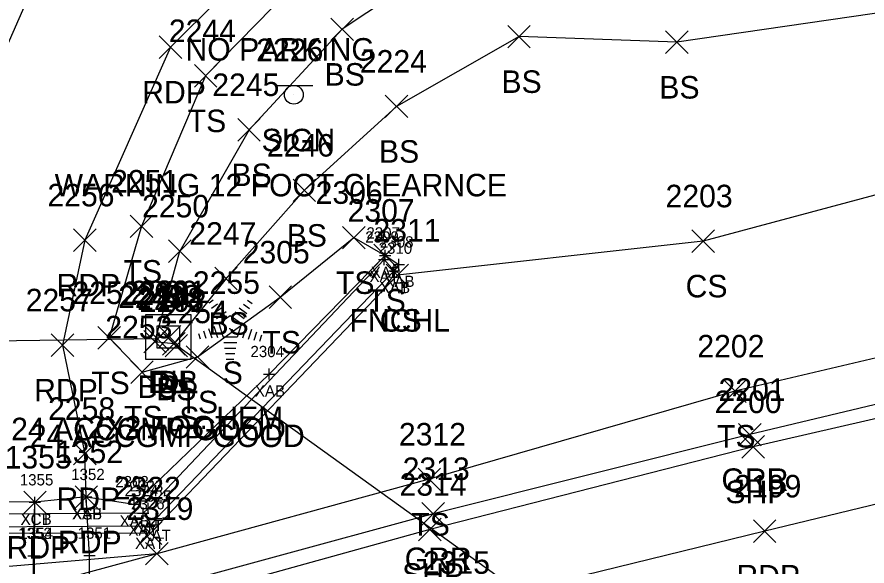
# Model space of a CAD drawing. Extents: x 49137 to 50946, y 9590 to 10709.
# Drawn here: x 49987.7 to 50063, y 10053.4 to 10102.1 of the extents above; entities that cross this region are included whole.
import ezdxf

# ---------------------------------------------------------------- set-up
doc = ezdxf.new("R2010")
doc.units = 0
for name, color, linetype in [('B_A', 7, 'Continuous'), ('B_I', 7, 'Continuous'), ('B_TIC', 7, 'Continuous'), ('BDC', 7, 'Continuous'), ('BDEFAULT', 7, 'Continuous'), ('BSUBM', 7, 'Continuous'), ('D_A', 7, 'Continuous'), ('D_C', 7, 'Continuous'), ('D_I', 7, 'Continuous'), ('D_TIC', 7, 'Continuous'), ('DCP', 7, 'Continuous'), ('DS', 7, 'Continuous'), ('L_A', 7, 'Continuous'), ('L_C', 7, 'Continuous'), ('L_I', 7, 'Continuous'), ('L_TIC', 7, 'Continuous'), ('LELB', 7, 'Continuous'), ('LFNC', 7, 'Continuous'), ('LTC', 7, 'Continuous'), ('P_A', 7, 'Continuous'), ('P_I', 7, 'Continuous'), ('P_TIC', 7, 'Continuous'), ('PET', 7, 'Continuous'), ('PRC', 7, 'Continuous'), ('PSP', 7, 'Continuous'), ('R_A', 7, 'Continuous'), ('R_I', 7, 'Continuous'), ('R_TIC', 7, 'Continuous'), ('RGR', 7, 'Continuous'), ('S_A', 7, 'Continuous'), ('S_C', 7, 'Continuous'), ('S_I', 7, 'Continuous'), ('SSGN', 7, 'Continuous')]:
    doc.layers.add(name, color=color, linetype=linetype)

msp = doc.modelspace()

# ---------------------------------------------------------------- linework, layer by layer
at = {"layer": 'B_TIC'}
for p, q in [((50020.318, 10080.947), (50020.394, 10080.947)), ((50020.218, 10080.585), (50020.293, 10080.585)), ((50020.218, 10080.585), (50020.293, 10080.585)), ((50021.521, 10080.148), (50021.597, 10080.148)), ((50021.123, 10079.592), (50021.198, 10079.592)), ((50021.123, 10079.592), (50021.198, 10079.592)), ((50010.032, 10070.417), (50010.107, 10070.417)), ((49993.805, 10059.504), (49993.88, 10059.504)), ((49993.805, 10059.504), (49993.88, 10059.504)), ((49989.25, 10059.027), (49989.325, 10059.027)), ((49989.25, 10059.027), (49989.325, 10059.027)), ((49998.041, 10058.865), (49998.117, 10058.865)), ((49999.279, 10058.491), (49999.354, 10058.491)), ((49998.839, 10058.071), (49998.915, 10058.071)), ((49999.992, 10057.589), (50000.068, 10057.589)), ((49999.425, 10056.897), (49999.5, 10056.897)), ((49989.118, 10054.273), (49989.193, 10054.273)), ((49989.221, 10054.27), (49989.296, 10054.27)), ((49994.092, 10054.293), (49994.168, 10054.293))]:
    msp.add_line(p, q, dxfattribs=at)
for points in [[(50019.815, 10080.947), (50020.815, 10080.947)], [(50020.214, 10080.085), (50020.214, 10081.085)], [(50020.214, 10080.085), (50020.214, 10081.085)], [(50020.315, 10080.447), (50020.315, 10081.447)], [(50019.714, 10080.585), (50020.714, 10080.585)], [(50019.714, 10080.585), (50020.714, 10080.585)], [(50021.018, 10080.148), (50022.018, 10080.148)], [(50021.518, 10079.648), (50021.518, 10080.648)], [(50020.619, 10079.592), (50021.619, 10079.592)], [(50020.619, 10079.592), (50021.619, 10079.592)], [(50021.119, 10079.092), (50021.119, 10080.092)], [(50021.119, 10079.092), (50021.119, 10080.092)], [(50009.528, 10070.417), (50010.528, 10070.417)], [(50010.028, 10069.917), (50010.028, 10070.917)], [(49993.801, 10059.004), (49993.801, 10060.004)], [(49993.801, 10059.004), (49993.801, 10060.004)], [(49989.246, 10058.527), (49989.246, 10059.527)], [(49989.246, 10058.527), (49989.246, 10059.527)], [(49993.301, 10059.504), (49994.301, 10059.504)], [(49993.301, 10059.504), (49994.301, 10059.504)], [(49998.038, 10058.365), (49998.038, 10059.365)], [(49988.746, 10059.027), (49989.746, 10059.027)], [(49988.746, 10059.027), (49989.746, 10059.027)], [(49997.538, 10058.865), (49998.538, 10058.865)], [(49998.775, 10058.491), (49999.775, 10058.491)], [(49998.836, 10057.571), (49998.836, 10058.571)], [(49999.275, 10057.991), (49999.275, 10058.991)], [(49998.336, 10058.071), (49999.336, 10058.071)], [(49999.489, 10057.589), (50000.489, 10057.589)], [(49999.989, 10057.089), (49999.989, 10058.089)], [(49998.922, 10056.897), (49999.922, 10056.897)], [(49999.422, 10056.397), (49999.422, 10057.397)], [(49989.115, 10053.773), (49989.115, 10054.773)], [(49989.217, 10053.77), (49989.217, 10054.77)], [(49994.089, 10053.793), (49994.089, 10054.793)], [(49988.615, 10054.273), (49989.615, 10054.273)], [(49988.717, 10054.27), (49989.717, 10054.27)], [(49993.589, 10054.293), (49994.589, 10054.293)]]:
    msp.add_lwpolyline(points, dxfattribs=at)
at = {"layer": 'BDC'}
for points in [[(49989.032, 9982.191), (49989.031, 9985.919), (49988.951, 10018.034), (49989.115, 10054.273), (49989.246, 10059.027)], [(49989.032, 9982.191), (49989.219, 9985.913), (49989.145, 10017.966), (49989.217, 10054.27), (49989.246, 10059.027)]]:
    msp.add_lwpolyline(points, dxfattribs=at)
at = {"layer": 'BDEFAULT'}
msp.add_lwpolyline([(49994.087, 9982.066), (49994.407, 9985.76), (49994.334, 10018.68), (49994.089, 10054.293), (49993.801, 10059.504)], dxfattribs=at)
at = {"layer": 'BSUBM'}
for points in [[(49993.801, 10059.504), (49998.038, 10058.865), (50010.028, 10070.417), (50020.315, 10080.947), (50021.518, 10080.148), (50021.119, 10079.592)], [(50020.214, 10080.585), (50021.119, 10079.592), (49999.989, 10057.589), (49999.422, 10056.897), (49955.713, 10056.681)], [(50020.214, 10080.585), (49999.275, 10058.491), (49998.836, 10058.071), (49955.899, 10057.767)]]:
    msp.add_lwpolyline(points, dxfattribs=at)
at = {"layer": 'D_TIC'}
for points in [[(49999.118, 10072.537), (50001.118, 10074.537)], [(50001.118, 10072.537), (49999.118, 10074.537)], [(50000.17, 10072.721), (50002.17, 10074.721)], [(50002.17, 10072.721), (50000.17, 10074.721)], [(50000.785, 10071.936), (50002.785, 10073.936)], [(50002.785, 10071.936), (50000.785, 10073.936)]]:
    msp.add_lwpolyline(points, dxfattribs=at)
at = {"layer": 'DCP'}
for points in [[(50000.118, 10073.537), (49956.307, 10072.921)], [(50115.504, 9991.098), (50001.785, 10072.936)]]:
    msp.add_lwpolyline(points, dxfattribs=at)
at = {"layer": 'DS'}
for p, q in [((49999.078, 10075.7), (50003.078, 10075.7)), ((49999.078, 10071.7), (49999.078, 10075.7)), ((50003.078, 10075.7), (50003.078, 10071.7)), ((50000.078, 10072.7), (50000.078, 10074.7)), ((50000.078, 10074.7), (50002.078, 10074.7)), ((50002.078, 10074.7), (50002.078, 10072.7)), ((50001.083, 10073.702), (50001.083, 10073.702)), ((50001.083, 10073.702), (50001.083, 10073.702)), ((50002.078, 10072.7), (50000.078, 10072.7)), ((50003.078, 10071.7), (49999.078, 10071.7))]:
    msp.add_line(p, q, dxfattribs=at)
at = {"layer": 'L_TIC'}
for points in [[(50015.498, 10100.022), (50017.498, 10102.022)], [(50017.498, 10100.022), (50015.498, 10102.022)], [(50031.18, 10099.376), (50033.18, 10101.376)], [(50033.18, 10099.376), (50031.18, 10101.376)], [(50045.186, 10098.874), (50047.186, 10100.874)], [(50047.186, 10098.874), (50045.186, 10100.874)], [(50003.383, 10095.894), (50005.383, 10097.894)], [(50005.383, 10095.894), (50003.383, 10097.894)], [(50020.321, 10093.179), (50022.321, 10095.179)], [(50022.321, 10093.179), (50020.321, 10095.179)], [(50007.235, 10091.101), (50009.235, 10093.101)], [(50009.235, 10091.101), (50007.235, 10093.101)], [(50012.135, 10085.724), (50014.135, 10087.724)], [(50014.135, 10085.724), (50012.135, 10087.724)], [(49997.689, 10082.532), (49999.689, 10084.532)], [(49999.689, 10082.532), (49997.689, 10084.532)], [(50016.534, 10081.527), (50018.534, 10083.527)], [(50018.534, 10081.527), (50016.534, 10083.527)], [(50047.517, 10081.222), (50049.517, 10083.222)], [(50049.517, 10081.222), (50047.517, 10083.222)], [(50001.089, 10080.322), (50003.089, 10082.322)], [(50003.089, 10080.322), (50001.089, 10082.322)], [(50001.089, 10080.322), (50003.089, 10082.322)], [(50003.089, 10080.322), (50001.089, 10082.322)], [(50019.315, 10079.947), (50021.315, 10081.947)], [(50021.315, 10079.947), (50019.315, 10081.947)], [(50020.39, 10078.181), (50022.39, 10080.181)], [(50022.39, 10078.181), (50020.39, 10080.181)], [(50020.39, 10078.181), (50022.39, 10080.181)], [(50022.39, 10078.181), (50020.39, 10080.181)], [(50005.194, 10077.9), (50007.194, 10079.9)], [(50007.194, 10077.9), (50005.194, 10079.9)], [(50010.007, 10076.239), (50012.007, 10078.239)], [(50012.007, 10076.239), (50010.007, 10078.239)], [(49994.827, 10072.633), (49996.827, 10074.633)], [(49996.827, 10072.633), (49994.827, 10074.633)], [(49998.891, 10072.287), (50000.891, 10074.287)], [(50000.891, 10072.287), (49998.891, 10074.287)], [(50000.559, 10072.092), (50002.559, 10074.092)], [(50002.559, 10072.092), (50000.559, 10074.092)], [(50002.659, 10070.93), (50004.659, 10072.93)], [(50004.659, 10070.93), (50002.659, 10072.93)], [(49997.741, 10069.586), (49999.741, 10071.586)], [(49999.741, 10069.586), (49997.741, 10071.586)], [(50050.336, 10067.89), (50052.336, 10069.89)], [(50052.336, 10067.89), (50050.336, 10069.89)], [(50023.222, 10060.071), (50025.222, 10062.071)], [(50025.222, 10060.071), (50023.222, 10062.071)], [(49998.488, 10055.289), (50000.488, 10057.289)], [(50000.488, 10055.289), (49998.488, 10057.289)], [(49999.051, 10053.463), (50001.051, 10055.463)], [(50001.051, 10053.463), (49999.051, 10055.463)], [(49999.051, 10053.463), (50001.051, 10055.463)], [(50001.051, 10053.463), (49999.051, 10055.463)]]:
    msp.add_lwpolyline(points, dxfattribs=at)
at = {"layer": 'LELB'}
for points in [[(50533.21, 10111.605), (50454.371, 10111.295), (50403.703, 10114.567), (50361.619, 10116.937), (50329.481, 10118.313), (50280.684, 10120.525), (50237.293, 10122.216), (50191.559, 10123.072), (50146.806, 10122.773), (50115.16, 10122.306), (50083.391, 10121.864), (50041.967, 10118.998), (50028.317, 10115.165), (50016.289, 10109.072), (50004.383, 10096.894), (49998.689, 10083.532), (49995.827, 10073.633), (49998.741, 10070.586), (50003.659, 10071.93), (50011.007, 10077.239), (50017.534, 10082.527), (50020.315, 10080.947)], [(50644.742, 10103.973), (50611.952, 10100.778), (50591.588, 10097.048), (50585.387, 10096.694), (50579.074, 10095.776), (50533.17, 10102.578), (50499.54, 10106.388), (50453.773, 10106.952), (50403.465, 10111.124), (50360.868, 10113.768), (50329.071, 10115.48), (50280.618, 10115.792), (50236.612, 10117.169), (50191.06, 10116.346), (50147.051, 10116.336), (50114.684, 10115.107), (50083.467, 10115.051), (50044.282, 10109.996), (50029.628, 10109.759), (50016.498, 10101.022), (50008.235, 10092.101), (50002.089, 10081.322)], [(50656.331, 10076.988), (50615.693, 10084.114), (50585.229, 10087.973), (50578.177, 10088.239), (50532.061, 10091.891), (50499.01, 10096.848), (50452.628, 10097.836), (50403.288, 10103.356), (50360.445, 10105.851), (50327.916, 10107.016), (50280.055, 10107.276), (50236.472, 10108.204), (50190.707, 10107.877), (50147.643, 10108.128), (50115.133, 10105.803), (50083.068, 10105.279), (50046.186, 10099.874), (50032.18, 10100.376), (50021.321, 10094.179), (50013.135, 10086.724), (50006.194, 10078.9), (50001.559, 10073.092), (49999.891, 10073.287), (50002.089, 10081.322)], [(50190.707, 10107.877), (50147.045, 10100.298), (50116.181, 10095.399), (50083.161, 10091.501), (50048.517, 10082.222), (50021.39, 10079.181)], [(50191.332, 10094.957), (50149.076, 10088.854), (50117.618, 10083.118), (50085.514, 10076.94), (50051.336, 10068.89), (50024.222, 10061.071), (50000.051, 10054.463), (49975.839, 10047.893), (49954.467, 10042.486), (49922.857, 10033.769), (49890.345, 10024.188), (49853.518, 10013.903), (49841.432, 10010.314), (49828.524, 10008.012), (49818.781, 10012.362), (49813.38, 10020.407), (49813.226, 10025.189), (49821.985, 10032.459), (49832.444, 10045.244)], [(50000.051, 10054.463), (49974.847, 10052.279), (49954.399, 10051.449), (49921.423, 10048.283), (49886.618, 10041.87), (49863.793, 10031.001)]]:
    msp.add_lwpolyline(points, dxfattribs=at)
at = {"layer": 'LFNC'}
msp.add_lwpolyline([(50021.39, 10079.181), (49999.488, 10056.289), (49955.655, 10056.241), (49918.046, 10072.915)], dxfattribs=at)
at = {"layer": 'LTC'}
for p, q in [((50004.705, 10076.742), (50005.059, 10077)), ((50004.914, 10076.277), (50005.444, 10076.661)), ((50007.732, 10076.634), (50008.281, 10076.235)), ((50008.103, 10076.983), (50008.522, 10076.678)), ((50005.124, 10075.811), (50005.828, 10076.322)), ((50005.334, 10075.345), (50006.212, 10075.983)), ((50005.558, 10074.89), (50006.57, 10075.625)), ((50006.57, 10075.625), (50007.567, 10074.9)), ((50006.99, 10075.938), (50007.799, 10075.349)), ((50007.361, 10076.286), (50008.04, 10075.792)), ((50005.558, 10074.89), (50005.945, 10073.697)), ((50007.567, 10074.9), (50007.176, 10073.697)), ((50004.193, 10074.238), (50004.404, 10073.587)), ((50004.648, 10074.455), (50004.919, 10073.619)), ((50005.104, 10074.671), (50005.434, 10073.652)), ((50008.004, 10074.629), (50007.666, 10073.589)), ((50008.449, 10074.379), (50008.161, 10073.494)), ((50008.894, 10074.129), (50008.656, 10073.399)), ((50003.737, 10074.022), (50003.889, 10073.554)), ((50007.176, 10073.697), (50005.945, 10073.697)), ((50009.338, 10073.878), (50009.151, 10073.304)), ((50007.137, 10073.197), (50005.993, 10073.197)), ((50007.054, 10072.697), (50006.065, 10072.697)), ((50006.97, 10072.197), (50006.138, 10072.197)), ((50006.886, 10071.697), (50006.211, 10071.697))]:
    msp.add_line(p, q, dxfattribs=at)
at = {"layer": 'P_TIC'}
for points in [[(50000.27, 10098.439), (50002.27, 10100.439)], [(50002.27, 10098.439), (50000.27, 10100.439)], [(49992.667, 10081.305), (49994.667, 10083.305)], [(49994.667, 10081.305), (49992.667, 10083.305)], [(49990.684, 10071.985), (49992.684, 10073.985)], [(49992.684, 10071.985), (49990.684, 10073.985)], [(49992.667, 10062.344), (49994.667, 10064.344)], [(49994.667, 10062.344), (49992.667, 10064.344)], [(49992.667, 10062.344), (49994.667, 10064.344)], [(49994.667, 10062.344), (49992.667, 10064.344)], [(50051.953, 10062.949), (50053.953, 10064.949)], [(50053.953, 10062.949), (50051.953, 10064.949)], [(49988.246, 10058.027), (49990.246, 10060.027)], [(49990.246, 10058.027), (49988.246, 10060.027)], [(49992.801, 10058.504), (49994.801, 10060.504)], [(49994.801, 10058.504), (49992.801, 10060.504)], [(49992.801, 10058.504), (49994.801, 10060.504)], [(49994.801, 10058.504), (49992.801, 10060.504)], [(50023.275, 10055.617), (50025.275, 10057.617)], [(50025.275, 10055.617), (50023.275, 10057.617)], [(50052.973, 10055.462), (50054.973, 10057.462)], [(50054.973, 10055.462), (50052.973, 10057.462)]]:
    msp.add_lwpolyline(points, dxfattribs=at)
at = {"layer": 'PET'}
for points in [[(50664.039, 10109.02), (50639.147, 10120.648), (50622.164, 10120.013), (50585.926, 10117.585), (50533.387, 10115.346), (50500.143, 10114.934), (50454.131, 10114.71), (50404.199, 10117.574), (50361.953, 10120.552), (50329.605, 10122.428), (50280.881, 10124.623), (50237.668, 10126.173), (50191.617, 10126.612), (50146.368, 10126.55), (50115.334, 10126.086), (50083.529, 10125.91), (50041.867, 10123.075), (50027.505, 10119.57), (50014.145, 10112.296), (50001.27, 10099.439), (49993.667, 10082.305), (49991.684, 10072.985), (49993.667, 10063.344)], [(50495.531, 10081.774), (50449.663, 10088.733), (50401.704, 10093.216), (50356.332, 10094.932), (50326.682, 10095.168), (50279.702, 10093.242), (50237.679, 10090.367), (50191.906, 10084.508), (50151.193, 10077.886), (50119.213, 10071.598), (50086.72, 10064.401), (50053.973, 10056.462), (50026.349, 10049.681), (49981.175, 10037.415), (49930.401, 10023.107), (49891.41, 10012.392), (49855.877, 10002.403), (49819.819, 9992.774), (49773.459, 9981.576), (49739.002, 9973.694)], [(49993.801, 10059.504), (49989.246, 10059.027), (49978.152, 10059.167), (49965.38, 10058.533), (49965.371, 10068.985)], [(49993.801, 10059.504), (49993.667, 10063.344)]]:
    msp.add_lwpolyline(points, dxfattribs=at)
at = {"layer": 'PRC'}
msp.add_lwpolyline([(50496.817, 10130.355), (50455.322, 10129.806), (50404.409, 10131.956), (50361.938, 10134.122), (50331.696, 10136.067), (50280.642, 10137.312), (50238.724, 10140.088), (50190.79, 10138.958), (50146.004, 10140.156), (50115.75, 10139.222), (50082.655, 10138.746), (50040.307, 10135.561), (50024.837, 10132.269), (50007.805, 10123.297), (49990.279, 10107.587), (49982.883, 10090.76), (49978.98, 10075.387)], dxfattribs=at)
at = {"layer": 'PSP'}
msp.add_lwpolyline([(50496.831, 10085.324), (50450.63, 10092.031), (50402.387, 10096.527), (50359.36, 10098.824), (50327.145, 10099.232), (50280.123, 10097.777), (50237.972, 10094.884), (50191.636, 10089.509), (50150.538, 10083.69), (50117.844, 10077.876), (50085.624, 10071.478), (50052.953, 10063.949), (50024.275, 10056.617), (49980.228, 10044.39), (49928.028, 10029.663), (49890.745, 10019.127), (49853.575, 10008.094), (49830.161, 10002.147), (49807.711, 9999.095), (49769.906, 9990.816), (49738.159, 9982.81)], dxfattribs=at)
at = {"layer": 'R_TIC'}
for points in [[(50051.649, 10064.036), (50053.649, 10066.036)], [(50053.649, 10064.036), (50051.649, 10066.036)], [(50023.556, 10057.008), (50025.556, 10059.008)], [(50025.556, 10057.008), (50023.556, 10059.008)]]:
    msp.add_lwpolyline(points, dxfattribs=at)
at = {"layer": 'RGR'}
msp.add_lwpolyline([(50651.355, 10061.682), (50639.087, 10060.005), (50614.396, 10063.108), (50576.808, 10070.844), (50530.555, 10080.068), (50497.094, 10086.233), (50450.738, 10092.477), (50402.385, 10097.591), (50359.497, 10099.501), (50327.141, 10099.981), (50280.061, 10098.35), (50237.962, 10095.923), (50191.629, 10090.371), (50150.374, 10084.967), (50118.073, 10079.044), (50085.731, 10072.947), (50052.649, 10065.036), (50024.556, 10058.008), (49980.288, 10045.932), (49927.845, 10030.601), (49890.839, 10020.31), (49853.278, 10009.425), (49828.895, 10003.641), (49814.869, 10004.413)], dxfattribs=at)
at = {"layer": 'SSGN'}
for p, q in [((50010.559, 10096.045), (50013.893, 10096.045)), ((50012.206, 10095.212), (50012.206, 10095.212))]:
    msp.add_line(p, q, dxfattribs=at)
msp.add_circle((50012.206, 10095.212), 0.833, dxfattribs=at)

# ---------------------------------------------------------------- texts
at = {"layer": 'B_A'}
for s, p in [('XAT', (50018.919, 10078.585)), ('XAT', (50018.919, 10078.585)), ('XAB', (50019.035, 10078.947)), ('XAB', (50020.238, 10078.148)), ('XAT', (50019.824, 10077.592)), ('XAB', (50019.84, 10077.592)), ('XAB', (50008.749, 10068.417)), ('XAB', (49992.522, 10057.504)), ('XSF', (49992.561, 10057.504)), ('XCT', (49987.967, 10057.027)), ('XCB', (49987.982, 10057.027)), ('XAB', (49996.758, 10056.865)), ('XAT', (49997.541, 10056.071)), ('XAT', (49997.98, 10056.491)), ('XAT', (49998.694, 10055.589)), ('XAT', (49998.126, 10054.897))]:
    msp.add_text(s, height=1, dxfattribs=at).set_placement(p)
at = {"layer": 'B_I'}
for s, p in [('2307', (50018.645, 10082.447)), ('2309', (50018.541, 10082.085)), ('2309', (50018.541, 10082.085)), ('2308', (50019.849, 10081.648)), ('2310', (50019.729, 10081.092)), ('2310', (50019.729, 10081.092)), ('2304', (50008.359, 10071.917)), ('1355', (49987.9, 10060.527)), ('1355', (49987.9, 10060.527)), ('1352', (49992.455, 10061.004)), ('1352', (49992.455, 10061.004)), ('2303', (49996.368, 10060.365)), ('2324', (49997.206, 10059.571)), ('2323', (49997.645, 10059.991)), ('2325', (49998.359, 10059.089)), ('2326', (49997.764, 10058.397)), ('1353', (49987.768, 10055.773)), ('1354', (49987.871, 10055.77)), ('1351', (49993.026, 10055.793))]:
    msp.add_text(s, height=1, dxfattribs=at).set_placement(p)
at = {"layer": 'D_A'}
for s, p in [('DIB', (49999.273, 10068.721)), ('P', (49999.496, 10068.537)), ('DI', (50000.138, 10068.702)), ('P', (50001.163, 10067.936))]:
    msp.add_text(s, height=2, dxfattribs=at).set_placement(p)
at = {"layer": 'D_C'}
for s, p in [('2X2 FOOT', (49993.926, 10064.702)), ('24 ACCGMP GOOD', (49987.134, 10064.537)), ('24 ACCGMP GOOD', (49988.8, 10063.936))]:
    msp.add_text(s, height=2, dxfattribs=at).set_placement(p)
at = {"layer": 'D_I'}
for s, p in [('2290', (49997.737, 10076.702)), ('2291', (49998.477, 10076.721)), ('2293', (49996.859, 10076.537)), ('2292', (49998.525, 10075.936))]:
    msp.add_text(s, height=2, dxfattribs=at).set_placement(p)
at = {"layer": 'L_A'}
for s, p in [('BS', (50014.939, 10096.022)), ('BS', (50030.621, 10095.376)), ('BS', (50044.627, 10094.874)), ('TS', (50002.793, 10091.894)), ('BS', (50019.762, 10089.179)), ('BS', (50006.676, 10087.101)), ('BS', (50011.576, 10081.724)), ('TS', (49997.098, 10078.532)), ('TS', (50015.944, 10077.527)), ('CS', (50046.958, 10077.222)), ('BS', (50000.53, 10076.322)), ('BS', (50000.53, 10076.322)), ('TS', (50018.724, 10075.947)), ('BS', (50004.635, 10073.9)), ('FNCHL', (50017.139, 10074.181)), ('CS', (50019.831, 10074.181)), ('TS', (50009.417, 10072.239)), ('S', (50005.895, 10069.534)), ('TS', (49994.236, 10068.633)), ('BS', (49998.332, 10068.287)), ('BS', (50000, 10068.092)), ('TS', (50002.068, 10066.93)), ('TS', (49997.15, 10065.586)), ('TS', (50049.746, 10063.89)), ('TS', (50022.631, 10056.071))]:
    msp.add_text(s, height=2, dxfattribs=at).set_placement(p)
at = {"layer": 'L_C'}
msp.add_text('S. HEM', height=2, dxfattribs=at).set_placement((50002.053, 10065.534))
at = {"layer": 'L_I'}
for s, p in [('2244', (50001.124, 10099.894)), ('2224', (50018.061, 10097.179)), ('2245', (50004.975, 10095.101)), ('2246', (50009.82, 10089.724)), ('2251', (49995.996, 10086.532)), ('2306', (50014.141, 10085.527)), ('2203', (50045.179, 10085.222)), ('2250', (49998.743, 10084.322)), ('2250', (49998.743, 10084.322)), ('2307', (50016.976, 10083.947)), ('2247', (50002.934, 10081.9)), ('2311', (50019.265, 10082.181)), ('2311', (50019.265, 10082.181)), ('2305', (50007.669, 10080.239)), ('2255', (50003.25, 10077.534)), ('2252', (49992.567, 10076.633)), ('2249', (49996.623, 10076.287)), ('2248', (49998.299, 10076.092)), ('2254', (50000.399, 10074.93)), ('2253', (49995.481, 10073.586)), ('2202', (50047.998, 10071.89)), ('2312', (50021.529, 10064.071)), ('2322', (49996.229, 10059.289)), ('2319', (49997.351, 10057.463)), ('2319', (49997.351, 10057.463))]:
    msp.add_text(s, height=2, dxfattribs=at).set_placement(p)
at = {"layer": 'LTC'}
msp.add_text('.', height=1.037, rotation=270, dxfattribs=at).set_placement((50006.452, 10074.638))
at = {"layer": 'P_A'}
for s, p in [('RDP', (49998.758, 10094.439)), ('RDP', (49991.155, 10077.305)), ('RDP', (49989.173, 10067.985)), ('SHP', (50050.488, 10058.949)), ('RDP', (49991.156, 10058.344)), ('RDP', (49991.156, 10058.344)), ('RDP', (49986.734, 10054.027)), ('RDP', (49991.289, 10054.504)), ('RDP', (49991.289, 10054.504)), ('SHP', (50021.81, 10051.617)), ('RDP', (50051.461, 10051.462))]:
    msp.add_text(s, height=2, dxfattribs=at).set_placement(p)
at = {"layer": 'P_I'}
for s, p in [('2256', (49990.352, 10085.305)), ('2257', (49988.425, 10075.985)), ('2200', (50049.528, 10066.949)), ('2258', (49990.408, 10066.344)), ('2258', (49990.408, 10066.344)), ('1352', (49991.108, 10062.504)), ('1352', (49991.108, 10062.504)), ('1355', (49986.553, 10062.027)), ('2314', (50021.582, 10059.617)), ('2199', (50051.273, 10059.462)), ('2315', (50023.656, 10052.681))]:
    msp.add_text(s, height=2, dxfattribs=at).set_placement(p)
at = {"layer": 'R_A'}
for p in [(50050.137, 10060.036), (50022.044, 10053.008)]:
    msp.add_text('GRR', height=2, dxfattribs=at).set_placement(p)
at = {"layer": 'R_I'}
for s, p in [('2201', (50049.877, 10068.036)), ('2313', (50021.863, 10061.008))]:
    msp.add_text(s, height=2, dxfattribs=at).set_placement(p)
at = {"layer": 'S_A'}
msp.add_text('SIGN', height=2, dxfattribs=at).set_placement((50009.344, 10090.191))
at = {"layer": 'S_C'}
for s, p in [('NO PARKING', (50002.598, 10098.242)), ('WARNING 12 FOOT CLEARNCE', (49990.99, 10086.191))]:
    msp.add_text(s, height=2, dxfattribs=at).set_placement(p)
at = {"layer": 'S_I'}
msp.add_text('2226', height=2, dxfattribs=at).set_placement((50008.872, 10098.191))

doc.saveas('drawing.dxf')
